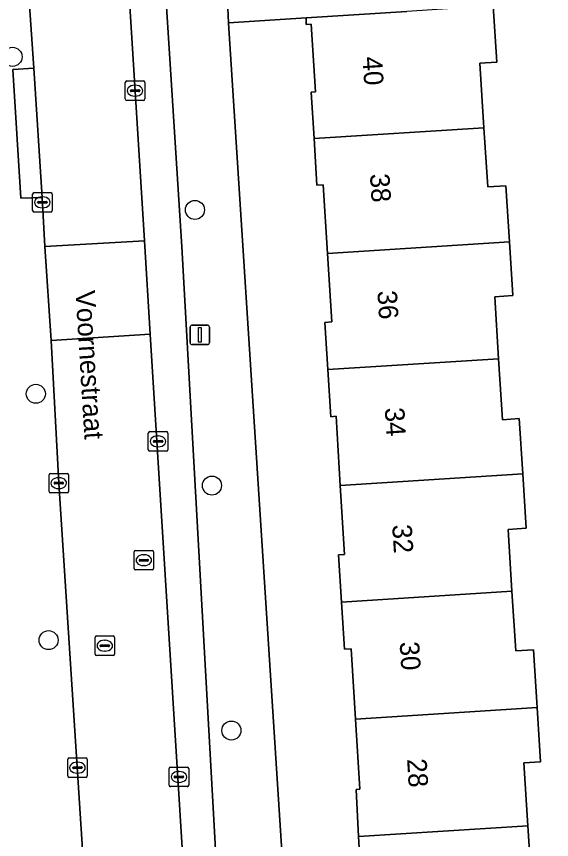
# Model space of a CAD drawing. Extents: x 159680 to 160786, y 387323 to 388340.
# Drawn here: x 160678.44 to 160705.91, y 387899.42 to 387941.7 of the extents above; entities that cross this region are included whole.
import ezdxf

# ---------------------------------------------------------------- set-up
doc = ezdxf.new("R2010")
doc.units = 0
for name, color, linetype in [('IMGEO_Boom', 7, 'Continuous'), ('IMGEO_Erf', 7, 'Continuous'), ('IMGEO_Kolk', 7, 'Continuous'), ('IMGEO_Lichtmast', 7, 'Continuous'), ('IMGEO_Openbare_ruimte_label', 7, 'Continuous'), ('IMGEO_Pand', 7, 'Continuous'), ('IMGEO_Pand_nummerreeks', 7, 'Continuous'), ('IMGEO_Parkeervlak_open', 7, 'Continuous'), ('IMGEO_Rijbaan_lokaal_open', 7, 'Continuous'), ('IMGEO_Rioolput', 7, 'Continuous'), ('IMGEO_Voetpad_open', 7, 'Continuous')]:
    doc.layers.add(name, color=color, linetype=linetype)

msp = doc.modelspace()

# ---------------------------------------------------------------- linework, layer by layer
at = {"layer": 'IMGEO_Boom'}
for centre in [(160678.242, 387939.627), (160687.605, 387931.764), (160679.435, 387922.317), (160688.48, 387917.603), (160680.091, 387909.663), (160689.474, 387905.02)]:
    msp.add_circle(centre, 0.489, dxfattribs=at)
at = {"layer": 'IMGEO_Erf'}
for points in [[(160702.92, 387942.239), (160703.103, 387939.356), (160702.233, 387939.301), (160702.444, 387935.982), (160702.636, 387932.95), (160703.571, 387933.009), (160703.754, 387930.129), (160703.929, 387927.36), (160702.995, 387927.301), (160703.196, 387924.122), (160703.395, 387920.988), (160704.259, 387921.043), (160704.439, 387918.21), (160704.616, 387915.412), (160703.681, 387915.353), (160703.882, 387912.179), (160704.077, 387909.107), (160704.988, 387909.164), (160705.175, 387906.203), (160705.352, 387903.415), (160704.498, 387903.361), (160704.703, 387900.129), (160704.902, 387896.992)], [(160696.134, 387897.161), (160696.009, 387899.575), (160695.883, 387901.989), (160696.077, 387902.001), (160695.848, 387905.608), (160695.619, 387909.216), (160695.279, 387909.194), (160695.125, 387911.62), (160694.971, 387914.045), (160695.283, 387914.065), (160695.068, 387917.612), (160694.853, 387921.16), (160694.58, 387921.14), (160694.426, 387923.562), (160694.272, 387925.987), (160694.631, 387926.009), (160694.408, 387929.532), (160694.185, 387933.054), (160693.871, 387933.034), (160693.721, 387935.425), (160693.571, 387937.813), (160693.795, 387937.83), (160693.575, 387941.301), (160693.316, 387941.285), (160693.309, 387941.623), (160689.334, 387941.374), (160689.336, 387941.35), (160693.194, 387881.268)]]:
    msp.add_lwpolyline(points, dxfattribs=at)
at = {"layer": 'IMGEO_Kolk'}
for p, q in [((160684.03, 387937.462), (160684.03, 387938.314)), ((160684.105, 387938.388), (160684.957, 387938.388)), ((160685.031, 387938.314), (160685.031, 387937.462)), ((160684.289, 387937.882), (160684.289, 387937.894)), ((160684.727, 387937.845), (160684.329, 387937.845)), ((160684.332, 387937.931), (160684.73, 387937.931)), ((160684.518, 387938.168), (160684.543, 387938.168)), ((160684.773, 387937.894), (160684.773, 387937.882)), ((160684.957, 387937.388), (160684.105, 387937.388)), ((160684.541, 387937.608), (160684.516, 387937.608)), ((160679.271, 387931.727), (160679.271, 387932.579)), ((160679.346, 387932.653), (160680.198, 387932.653)), ((160679.759, 387932.433), (160679.784, 387932.433)), ((160680.272, 387932.579), (160680.272, 387931.727)), ((160679.53, 387932.147), (160679.53, 387932.159)), ((160679.968, 387932.11), (160679.57, 387932.11)), ((160679.573, 387932.196), (160679.971, 387932.196)), ((160679.782, 387931.873), (160679.757, 387931.873)), ((160680.014, 387932.159), (160680.014, 387932.147)), ((160680.198, 387931.653), (160679.346, 387931.653)), ((160685.211, 387919.447), (160685.211, 387920.299)), ((160685.286, 387920.373), (160686.138, 387920.373)), ((160685.699, 387920.153), (160685.724, 387920.153)), ((160686.212, 387920.299), (160686.212, 387919.447)), ((160685.47, 387919.867), (160685.47, 387919.879)), ((160685.908, 387919.83), (160685.51, 387919.83)), ((160685.513, 387919.916), (160685.911, 387919.916)), ((160685.722, 387919.593), (160685.697, 387919.593)), ((160685.954, 387919.879), (160685.954, 387919.867)), ((160686.138, 387919.373), (160685.286, 387919.373)), ((160680.113, 387917.302), (160680.113, 387918.154)), ((160680.188, 387918.228), (160681.04, 387918.228)), ((160680.601, 387918.008), (160680.626, 387918.008)), ((160681.114, 387918.154), (160681.114, 387917.302)), ((160680.372, 387917.722), (160680.372, 387917.734)), ((160680.81, 387917.685), (160680.412, 387917.685)), ((160680.415, 387917.771), (160680.813, 387917.771)), ((160680.856, 387917.734), (160680.856, 387917.722)), ((160681.04, 387917.228), (160680.188, 387917.228)), ((160680.624, 387917.448), (160680.599, 387917.448)), ((160681.073, 387902.686), (160681.073, 387903.538)), ((160681.148, 387903.612), (160682, 387903.612)), ((160682.074, 387903.538), (160682.074, 387902.686)), ((160681.332, 387903.106), (160681.332, 387903.118)), ((160681.375, 387903.155), (160681.773, 387903.155)), ((160681.561, 387903.392), (160681.586, 387903.392)), ((160681.816, 387903.118), (160681.816, 387903.106)), ((160686.358, 387903.136), (160687.21, 387903.136)), ((160681.77, 387903.069), (160681.372, 387903.069)), ((160681.584, 387902.832), (160681.559, 387902.832)), ((160686.283, 387902.21), (160686.283, 387903.062)), ((160686.585, 387902.679), (160686.983, 387902.679)), ((160686.771, 387902.916), (160686.796, 387902.916)), ((160687.284, 387903.062), (160687.284, 387902.21)), ((160682, 387902.612), (160681.148, 387902.612)), ((160686.542, 387902.63), (160686.542, 387902.642)), ((160686.98, 387902.593), (160686.582, 387902.593)), ((160686.794, 387902.356), (160686.769, 387902.356)), ((160687.026, 387902.642), (160687.026, 387902.63)), ((160687.21, 387902.136), (160686.358, 387902.136))]:
    msp.add_line(p, q, dxfattribs=at)
for points in [[(160684.03, 387937.462), (160684.03, 387938.314)], [(160684.105, 387938.388), (160684.957, 387938.388)], [(160685.031, 387938.314), (160685.031, 387937.462)], [(160684.957, 387937.388), (160684.105, 387937.388)], [(160679.271, 387931.727), (160679.271, 387932.579)], [(160679.346, 387932.653), (160680.198, 387932.653)], [(160680.272, 387932.579), (160680.272, 387931.727)], [(160680.198, 387931.653), (160679.346, 387931.653)], [(160685.211, 387919.447), (160685.211, 387920.299)], [(160685.286, 387920.373), (160686.138, 387920.373)], [(160686.212, 387920.299), (160686.212, 387919.447)], [(160686.138, 387919.373), (160685.286, 387919.373)], [(160680.113, 387917.302), (160680.113, 387918.154)], [(160680.188, 387918.228), (160681.04, 387918.228)], [(160681.114, 387918.154), (160681.114, 387917.302)], [(160681.04, 387917.228), (160680.188, 387917.228)], [(160681.073, 387902.686), (160681.073, 387903.538)], [(160681.148, 387903.612), (160682, 387903.612)], [(160682.074, 387903.538), (160682.074, 387902.686)], [(160686.358, 387903.136), (160687.21, 387903.136)], [(160686.283, 387902.21), (160686.283, 387903.062)], [(160687.284, 387903.062), (160687.284, 387902.21)], [(160682, 387902.612), (160681.148, 387902.612)], [(160687.21, 387902.136), (160686.358, 387902.136)]]:
    msp.add_lwpolyline(points, dxfattribs=at)
for centre, radius, start, end in [((160684.107, 387938.312), 0.0765, 91.552, 178.448), ((160684.107, 387938.312), 0.0765, 91.552, 178.448), ((160684.955, 387938.312), 0.0765, 1.552, 88.448), ((160684.955, 387938.312), 0.0765, 1.552, 88.448), ((160684.329, 387937.891), 0.0403, 85.8775, 175.7526), ((160684.326, 387937.881), 0.0366, 178.938, 274.7102), ((160684.73, 387937.888), 0.043, 264.8664, 352.4533), ((160684.734, 387937.893), 0.0386, 1.7309, 96.639), ((160684.107, 387937.464), 0.0765, 181.552, 268.448), ((160684.107, 387937.464), 0.0765, 181.552, 268.448), ((160684.955, 387937.464), 0.0765, 271.552, 358.448), ((160684.955, 387937.464), 0.0765, 271.552, 358.448), ((160679.348, 387932.577), 0.0765, 91.552, 178.448), ((160679.348, 387932.577), 0.0765, 91.552, 178.448), ((160680.196, 387932.577), 0.0765, 1.552, 88.448), ((160680.196, 387932.577), 0.0765, 1.552, 88.448), ((160679.57, 387932.156), 0.0403, 85.8775, 175.7526), ((160679.567, 387932.146), 0.0366, 178.938, 274.7102), ((160679.971, 387932.153), 0.043, 264.8664, 352.4533), ((160679.975, 387932.158), 0.0386, 1.7309, 96.639), ((160679.348, 387931.729), 0.0765, 181.552, 268.448), ((160679.348, 387931.729), 0.0765, 181.552, 268.448), ((160680.196, 387931.729), 0.0765, 271.552, 358.448), ((160680.196, 387931.729), 0.0765, 271.552, 358.448), ((160685.288, 387920.297), 0.0765, 91.552, 178.448), ((160685.288, 387920.297), 0.0765, 91.552, 178.448), ((160686.136, 387920.297), 0.0765, 1.552, 88.448), ((160686.136, 387920.297), 0.0765, 1.552, 88.448), ((160685.51, 387919.876), 0.0403, 85.8775, 175.7526), ((160685.507, 387919.866), 0.0366, 178.938, 274.7102), ((160685.911, 387919.873), 0.043, 264.8664, 352.4533), ((160685.915, 387919.878), 0.0386, 1.7309, 96.639), ((160685.288, 387919.449), 0.0765, 181.552, 268.448), ((160685.288, 387919.449), 0.0765, 181.552, 268.448), ((160686.136, 387919.449), 0.0765, 271.552, 358.448), ((160686.136, 387919.449), 0.0765, 271.552, 358.448), ((160680.19, 387918.152), 0.0765, 91.552, 178.448), ((160680.19, 387918.152), 0.0765, 91.552, 178.448), ((160681.038, 387918.152), 0.0765, 1.552, 88.448), ((160681.038, 387918.152), 0.0765, 1.552, 88.448), ((160680.412, 387917.731), 0.0403, 85.8775, 175.7526), ((160680.409, 387917.721), 0.0366, 178.938, 274.7102), ((160680.813, 387917.728), 0.043, 264.8664, 352.4533), ((160680.817, 387917.733), 0.0386, 1.7309, 96.639), ((160680.19, 387917.304), 0.0765, 181.552, 268.448), ((160680.19, 387917.304), 0.0765, 181.552, 268.448), ((160681.038, 387917.304), 0.0765, 271.552, 358.448), ((160681.038, 387917.304), 0.0765, 271.552, 358.448), ((160681.15, 387903.536), 0.0765, 91.552, 178.448), ((160681.15, 387903.536), 0.0765, 91.552, 178.448), ((160681.998, 387903.536), 0.0765, 1.552, 88.448), ((160681.998, 387903.536), 0.0765, 1.552, 88.448), ((160681.372, 387903.115), 0.0403, 85.8775, 175.7526), ((160681.369, 387903.105), 0.0366, 178.938, 274.7102), ((160681.773, 387903.112), 0.043, 264.8664, 352.4533), ((160681.777, 387903.117), 0.0386, 1.7309, 96.639), ((160686.36, 387903.06), 0.0765, 91.552, 178.448), ((160686.36, 387903.06), 0.0765, 91.552, 178.448), ((160687.208, 387903.06), 0.0765, 1.552, 88.448), ((160687.208, 387903.06), 0.0765, 1.552, 88.448), ((160681.15, 387902.688), 0.0765, 181.552, 268.448), ((160681.15, 387902.688), 0.0765, 181.552, 268.448), ((160681.998, 387902.688), 0.0765, 271.552, 358.448), ((160681.998, 387902.688), 0.0765, 271.552, 358.448), ((160686.582, 387902.639), 0.0403, 85.8775, 175.7526), ((160686.987, 387902.641), 0.0386, 1.7309, 96.639), ((160686.579, 387902.629), 0.0366, 178.938, 274.7102), ((160686.983, 387902.636), 0.043, 264.8664, 352.4533), ((160686.36, 387902.212), 0.0765, 181.552, 268.448), ((160686.36, 387902.212), 0.0765, 181.552, 268.448), ((160687.208, 387902.212), 0.0765, 271.552, 358.448), ((160687.208, 387902.212), 0.0765, 271.552, 358.448)]:
    msp.add_arc(centre, radius, start, end, dxfattribs=at)
for centre, major_axis, ratio, start_param, end_param in [((160684.517, 387937.888), (-0.387, 0.002), 0.722429, 4.712389, 7.853982), ((160684.542, 387937.888), (-0.39, 0.002), 0.717154, 1.570796, 4.712389), ((160679.758, 387932.153), (-0.387, 0.002), 0.722429, 4.712389, 7.853982), ((160679.783, 387932.153), (-0.39, 0.002), 0.717154, 1.570796, 4.712389), ((160685.698, 387919.873), (-0.387, 0.002), 0.722429, 4.712389, 7.853982), ((160685.723, 387919.873), (-0.39, 0.002), 0.717154, 1.570796, 4.712389), ((160680.6, 387917.728), (-0.387, 0.002), 0.722429, 4.712389, 7.853982), ((160680.625, 387917.728), (-0.39, 0.002), 0.717154, 1.570796, 4.712389), ((160681.56, 387903.112), (-0.387, 0.002), 0.722429, 4.712389, 7.853982), ((160681.585, 387903.112), (-0.39, 0.002), 0.717154, 1.570796, 4.712389), ((160686.77, 387902.636), (-0.387, 0.002), 0.722429, 4.712389, 7.853982), ((160686.795, 387902.636), (-0.39, 0.002), 0.717154, 1.570796, 4.712389)]:
    msp.add_ellipse(centre, major_axis=major_axis, ratio=ratio, start_param=start_param, end_param=end_param, dxfattribs=at)
at = {"layer": 'IMGEO_Lichtmast'}
for p, q in [((160687.36, 387924.945), (160687.36, 387925.745)), ((160687.36, 387925.745), (160687.36, 387924.945)), ((160687.46, 387925.845), (160688.25, 387925.845)), ((160688.25, 387925.845), (160687.46, 387925.845)), ((160688.35, 387925.745), (160688.35, 387924.945)), ((160688.35, 387924.945), (160688.35, 387925.745)), ((160688.25, 387924.845), (160687.46, 387924.845)), ((160687.46, 387924.845), (160688.25, 387924.845))]:
    msp.add_line(p, q, dxfattribs=at)
msp.add_lwpolyline([(160687.78, 387925.72), (160687.93, 387925.72), (160687.93, 387924.97), (160687.78, 387924.97), (160687.78, 387925.72)], dxfattribs=at)
for centre, start, end in [((160687.46, 387925.745), 90, 180), ((160687.46, 387925.745), 90, 180), ((160688.25, 387925.745), 0, 90), ((160688.25, 387925.745), 360, 90), ((160687.46, 387924.945), 180, 270), ((160687.46, 387924.945), 180, 270), ((160688.25, 387924.945), 270, 0), ((160688.25, 387924.945), 270, 0)]:
    msp.add_arc(centre, 0.1, start, end, dxfattribs=at)
at = {"layer": 'IMGEO_Pand'}
for points in [[(160702.444, 387935.982), (160702.233, 387939.301), (160703.103, 387939.356), (160702.92, 387942.239), (160698.487, 387941.958), (160693.309, 387941.623), (160693.316, 387941.285), (160693.575, 387941.301), (160693.795, 387937.83), (160693.571, 387937.813), (160693.721, 387935.425)], [(160703.754, 387930.129), (160703.571, 387933.009), (160702.636, 387932.95), (160702.444, 387935.982), (160693.721, 387935.425), (160693.871, 387933.034), (160694.185, 387933.054), (160694.408, 387929.532)], [(160694.408, 387929.532), (160694.631, 387926.009), (160694.272, 387925.987), (160694.426, 387923.562), (160703.196, 387924.122), (160702.995, 387927.301), (160703.929, 387927.36), (160703.754, 387930.129)], [(160704.439, 387918.21), (160704.259, 387921.043), (160703.395, 387920.988), (160703.196, 387924.122), (160694.426, 387923.562), (160694.58, 387921.14), (160694.853, 387921.16), (160695.068, 387917.612)], [(160695.068, 387917.612), (160695.283, 387914.065), (160694.971, 387914.045), (160695.125, 387911.62), (160703.882, 387912.179), (160703.681, 387915.353), (160704.616, 387915.412), (160704.439, 387918.21)], [(160705.175, 387906.203), (160704.988, 387909.164), (160704.077, 387909.107), (160703.882, 387912.179), (160695.125, 387911.62), (160695.279, 387909.194), (160695.619, 387909.216), (160695.848, 387905.608)], [(160695.848, 387905.608), (160696.077, 387902.001), (160695.883, 387901.989), (160696.009, 387899.575), (160704.703, 387900.129), (160704.498, 387903.361), (160705.352, 387903.415), (160705.175, 387906.203)], [(160705.912, 387894.223), (160705.746, 387897.046), (160704.902, 387896.992), (160704.703, 387900.129), (160696.009, 387899.575), (160696.134, 387897.161), (160696.393, 387897.177), (160696.612, 387893.63)]]:
    msp.add_lwpolyline(points, close=True, dxfattribs=at)
at = {"layer": 'IMGEO_Parkeervlak_open'}
for points in [[(160683.4, 387955.976), (160685.013, 387930.173)], [(160689.418, 387866.141), (160690.408, 387867.635), (160686.932, 387929.862), (160685.456, 387952.952)], [(160685.013, 387930.173), (160685.31, 387925.374)], [(160685.31, 387925.374), (160688.362, 387876.198)]]:
    msp.add_lwpolyline(points, dxfattribs=at)
at = {"layer": 'IMGEO_Rijbaan_lokaal_open'}
msp.add_lwpolyline([(160678.147, 387957.629), (160678.53, 387950.718), (160679.33, 387939.053), (160679.76, 387932.403), (160679.906, 387929.876), (160685.013, 387930.173), (160683.4, 387955.976), (160683.214, 387956.742), (160682.883, 387959.855), (160682.473, 387961.8), (160681.905, 387963.745), (160681.136, 387965.603)], dxfattribs=at)
for points in [[(160680.219, 387925.048), (160685.31, 387925.374), (160685.013, 387930.173), (160679.906, 387929.876)], [(160680.219, 387925.048), (160680.614, 387917.728), (160683.322, 387875.846), (160683.324, 387875.808), (160688.362, 387876.198), (160685.31, 387925.374)]]:
    msp.add_lwpolyline(points, close=True, dxfattribs=at)
at = {"layer": 'IMGEO_Rioolput'}
for p, q in [((160684.48, 387913.343), (160684.48, 387914.195)), ((160684.555, 387914.269), (160685.407, 387914.269)), ((160685.481, 387914.195), (160685.481, 387913.343)), ((160684.739, 387913.763), (160684.739, 387913.775)), ((160685.177, 387913.726), (160684.779, 387913.726)), ((160684.782, 387913.812), (160685.18, 387913.812)), ((160684.968, 387914.049), (160684.993, 387914.049)), ((160685.223, 387913.775), (160685.223, 387913.763)), ((160685.407, 387913.269), (160684.555, 387913.269)), ((160684.991, 387913.489), (160684.966, 387913.489)), ((160682.552, 387909.876), (160683.404, 387909.876)), ((160682.477, 387908.95), (160682.477, 387909.802)), ((160682.965, 387909.656), (160682.99, 387909.656)), ((160683.478, 387909.802), (160683.478, 387908.95)), ((160682.736, 387909.37), (160682.736, 387909.382)), ((160683.174, 387909.333), (160682.776, 387909.333)), ((160682.779, 387909.419), (160683.177, 387909.419)), ((160682.988, 387909.096), (160682.963, 387909.096)), ((160683.22, 387909.382), (160683.22, 387909.37)), ((160683.404, 387908.876), (160682.552, 387908.876))]:
    msp.add_line(p, q, dxfattribs=at)
for points in [[(160684.48, 387913.343), (160684.48, 387914.195)], [(160684.555, 387914.269), (160685.407, 387914.269)], [(160685.481, 387914.195), (160685.481, 387913.343)], [(160685.407, 387913.269), (160684.555, 387913.269)], [(160682.552, 387909.876), (160683.404, 387909.876)], [(160682.477, 387908.95), (160682.477, 387909.802)], [(160683.478, 387909.802), (160683.478, 387908.95)], [(160683.404, 387908.876), (160682.552, 387908.876)]]:
    msp.add_lwpolyline(points, dxfattribs=at)
for centre, radius, start, end in [((160684.557, 387914.193), 0.0765, 91.552, 178.448), ((160684.557, 387914.193), 0.0765, 91.552, 178.448), ((160685.405, 387914.193), 0.0765, 1.552, 88.448), ((160685.405, 387914.193), 0.0765, 1.552, 88.448), ((160684.779, 387913.772), 0.0403, 85.8775, 175.7526), ((160684.776, 387913.762), 0.0366, 178.938, 274.7102), ((160685.18, 387913.769), 0.043, 264.8664, 352.4533), ((160685.184, 387913.774), 0.0386, 1.7309, 96.639), ((160684.557, 387913.345), 0.0765, 181.552, 268.448), ((160684.557, 387913.345), 0.0765, 181.552, 268.448), ((160685.405, 387913.345), 0.0765, 271.552, 358.448), ((160685.405, 387913.345), 0.0765, 271.552, 358.448), ((160682.554, 387909.8), 0.0765, 91.552, 178.448), ((160682.554, 387909.8), 0.0765, 91.552, 178.448), ((160683.402, 387909.8), 0.0765, 1.552, 88.448), ((160683.402, 387909.8), 0.0765, 1.552, 88.448), ((160682.776, 387909.379), 0.0403, 85.8775, 175.7526), ((160682.773, 387909.369), 0.0366, 178.938, 274.7102), ((160683.177, 387909.376), 0.043, 264.8664, 352.4533), ((160683.181, 387909.381), 0.0386, 1.7309, 96.639), ((160682.554, 387908.952), 0.0765, 181.552, 268.448), ((160682.554, 387908.952), 0.0765, 181.552, 268.448), ((160683.402, 387908.952), 0.0765, 271.552, 358.448), ((160683.402, 387908.952), 0.0765, 271.552, 358.448)]:
    msp.add_arc(centre, radius, start, end, dxfattribs=at)
for centre, major_axis, ratio, start_param, end_param in [((160684.967, 387913.769), (-0.387, 0.002), 0.722429, 4.712389, 7.853982), ((160684.992, 387913.769), (-0.39, 0.002), 0.717154, 1.570796, 4.712389), ((160682.964, 387909.376), (-0.387, 0.002), 0.722429, 4.712389, 7.853982), ((160682.989, 387909.376), (-0.39, 0.002), 0.717154, 1.570796, 4.712389)]:
    msp.add_ellipse(centre, major_axis=major_axis, ratio=ratio, start_param=start_param, end_param=end_param, dxfattribs=at)
at = {"layer": 'IMGEO_Voetpad_open'}
for points in [[(160691.462, 387796.138), (160691.351, 387798.416), (160690.141, 387817.737), (160693.333, 387817.782), (160697.177, 387818.032), (160697.079, 387819.603), (160694.256, 387864.714), (160693.289, 387879.776), (160693.243, 387880.499), (160693.194, 387881.268), (160689.336, 387941.35), (160689.334, 387941.374), (160689.287, 387942.133), (160689.241, 387942.874), (160687.271, 387974.449), (160682.747, 387974.197), (160677.871, 387973.896)], [(160680.614, 387917.728), (160680.219, 387925.048), (160679.906, 387929.876), (160679.76, 387932.403), (160678.67, 387932.369), (160678.248, 387938.981), (160679.33, 387939.053), (160678.53, 387950.718), (160678.147, 387957.629)], [(160685.456, 387952.952), (160686.932, 387929.862), (160690.408, 387867.635), (160689.418, 387866.141), (160689.084, 387865.444), (160689.031, 387864.667), (160689.135, 387863.253)], [(160689.287, 387942.133), (160689.334, 387941.374), (160693.309, 387941.623), (160698.487, 387941.958)], [(160683.962, 387864.908), (160683.603, 387871.034), (160683.324, 387875.808), (160683.322, 387875.846), (160680.614, 387917.728)]]:
    msp.add_lwpolyline(points, dxfattribs=at)
msp.add_lwpolyline([(160679.33, 387939.053), (160678.248, 387938.981), (160678.67, 387932.369), (160679.76, 387932.403)], close=True, dxfattribs=at)

# ---------------------------------------------------------------- texts
at = {"layer": 'IMGEO_Openbare_ruimte_label'}
msp.add_text('Voornestraat', height=1, rotation=273.4977, dxfattribs=at).set_placement((160681.471, 387927.598))
at = {"layer": 'IMGEO_Pand_nummerreeks'}
for s, p in [('40', (160696.207, 387939.615)), ('38', (160696.588, 387933.605)), ('36', (160696.969, 387927.597)), ('34', (160697.35, 387921.587)), ('32', (160697.731, 387915.58)), ('30', (160698.113, 387909.563)), ('28', (160698.494, 387903.553))]:
    msp.add_text(s, height=1, rotation=273.6281, dxfattribs=at).set_placement(p)

doc.saveas('drawing.dxf')
